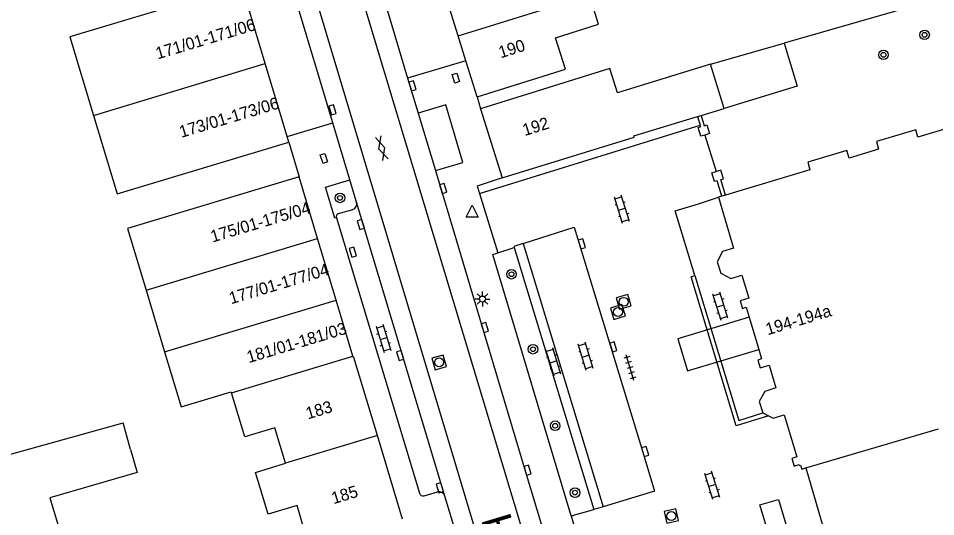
# Model space of a CAD drawing. Extents: x 132998 to 136004, y 396998 to 398512.
# Drawn here: x 133208.1 to 133284.7, y 398084 to 398125.5 of the extents above; entities that cross this region are included whole.
import ezdxf

# ---------------------------------------------------------------- set-up
doc = ezdxf.new("R2010")
doc.units = 0
for name, color, linetype in [('gg-afsc-hekwerk', 7, 'Continuous'), ('gg-afsc-muur', 7, 'Continuous'), ('gg-anno-huisnummerreeks BGT', 7, 'Continuous'), ('gg-anno-openbare ruimte label', 7, 'Continuous'), ('gg-bbg-gedigitaliseerde bebouwing', 7, 'Continuous'), ('gg-bbg-gedigitaliseerde bijgebouw', 7, 'Continuous'), ('gg-bbg-hoofdgebouw', 7, 'Continuous'), ('gg-bbg-luifel en loopbrug', 7, 'Continuous'), ('gg-bbg-tussenscheiding', 7, 'Continuous'), ('gg-knt-trap', 7, 'Continuous'), ('gg-knt-verharding', 7, 'Continuous'), ('gg-knt-verharding nz', 7, 'Continuous'), ('gt-grn-vlakafsluiter', 7, 'Continuous'), ('gt-symb-boom', 7, 'Continuous'), ('gt-symb-gesloten verharding', 7, 'Continuous'), ('gt-symb-klinker verharding', 7, 'Continuous'), ('gt-symb-kolk', 7, 'Continuous'), ('gt-symb-kolk center center', 7, 'Continuous'), ('gt-symb-lichtmast', 7, 'Continuous'), ('gt-symb-rioolschacht', 7, 'Continuous'), ('gt-symb-tegel verharding', 7, 'Continuous'), ('gt-symb-waterafsluiter', 7, 'Continuous')]:
    doc.layers.add(name, color=color, linetype=linetype)

# ---------------------------------------------------------------- blocks, each defined once
blk = doc.blocks.new('gt0-BOOM')
at = {"layer": 'gt-symb-boom'}
for radius in [0.4, 0.2]:
    blk.add_circle((0, 0), radius, dxfattribs=at)
blk = doc.blocks.new('gt0-KOLKCC')
at = {"layer": 'gt-symb-kolk center center'}
blk.add_lwpolyline([(-0.375, 0.2), (0.375, 0.2), (0.375, -0.2), (-0.375, -0.2)], close=True, dxfattribs=at)
blk = doc.blocks.new('gt0-KOLK')
at = {"layer": 'gt-symb-kolk'}
blk.add_lwpolyline([(0, 0), (0.375, 0), (0.375, 0.4), (-0.375, 0.4), (-0.375, 0), (0, 0)], dxfattribs=at)
blk = doc.blocks.new('gt0-KL1')
at = {"layer": 'gt-symb-klinker verharding'}
for p, q in [((-1.15, 0.3), (1.15, 0.3)), ((-1, -0.3), (-1, 0.3)), ((-0.5, 0.3), (-0.5, 0.45)), ((0, -0.3), (0, 0.3)), ((0.5, 0.3), (0.5, 0.45)), ((1, -0.3), (1, 0.3)), ((-1.15, -0.3), (1.15, -0.3)), ((-0.5, -0.45), (-0.5, -0.3)), ((0.5, -0.45), (0.5, -0.3))]:
    blk.add_line(p, q, dxfattribs=at)
blk = doc.blocks.new('gt0-RS')
at = {"layer": 'gt-symb-rioolschacht'}
blk.add_lwpolyline([(-0.5, -0.5), (0.5, -0.5), (0.5, 0.5), (-0.5, 0.5)], close=True, dxfattribs=at)
blk.add_circle((0, 0), 0.375, dxfattribs=at)
blk = doc.blocks.new('gt0-TEG1')
at = {"layer": 'gt-symb-tegel verharding'}
for p, q in [((-1.125, 0), (1.125, 0)), ((-0.9, -0.25), (-0.9, 0.25)), ((-0.45, -0.25), (-0.45, 0.25)), ((0, -0.25), (0, 0.25)), ((0.45, -0.25), (0.45, 0.25)), ((0.9, -0.25), (0.9, 0.25))]:
    blk.add_line(p, q, dxfattribs=at)
blk = doc.blocks.new('gt0-LMAST')
at = {"layer": 'gt-symb-lichtmast'}
for p, q in [((-0.182, 0.173), (-0.447, 0.438)), ((-0.005, 0.246), (-0.005, 0.621)), ((0.172, 0.173), (0.437, 0.438)), ((-0.255, -0.004), (-0.63, -0.004)), ((-0.182, -0.181), (-0.447, -0.446)), ((-0.005, -0.254), (-0.005, -0.629)), ((0.437, -0.446), (0.172, -0.181)), ((0.245, -0.004), (0.62, -0.004))]:
    blk.add_line(p, q, dxfattribs=at)
blk.add_circle((-0.005, -0.004), 0.25, dxfattribs=at)
blk = doc.blocks.new('gt0-WAFSL')
at = {"layer": 'gt-symb-waterafsluiter'}
for p, q in [((-0.5, -0.333), (0, 0.667)), ((0, 0.667), (0.5, -0.333)), ((0.5, -0.333), (-0.5, -0.333))]:
    blk.add_line(p, q, dxfattribs=at)
blk = doc.blocks.new('gt0-GESVH1')
at = {"layer": 'gt-symb-gesloten verharding'}
for p, q in [((-0.992, -0.261), (0.008, 0.239)), ((0.008, -0.261), (-0.992, 0.239)), ((0.008, 0.239), (1.008, -0.261)), ((1.008, 0.239), (0.008, -0.261))]:
    blk.add_line(p, q, dxfattribs=at)

msp = doc.modelspace()

# ---------------------------------------------------------------- linework, layer by layer
at = {"layer": 'gg-afsc-hekwerk'}
msp.add_line((133265.436, 398115.807), (133266.373, 398112.77), dxfattribs=at)
at = {"layer": 'gg-afsc-muur'}
msp.add_line((133264.809, 398117.354), (133265.035, 398116.619), dxfattribs=at)
for points in [[(133265.115, 398117.447), (133265.38, 398116.585), (133265.599, 398116.652), (133265.821, 398115.925), (133265.436, 398115.807)], [(133265.436, 398115.807), (133265.094, 398115.703), (133264.872, 398116.43), (133265.074, 398116.492), (133265.035, 398116.619)], [(133266.856, 398110.693), (133266.455, 398112), (133266.245, 398111.936), (133266.023, 398112.663), (133266.373, 398112.77)], [(133267.162, 398110.785), (133266.761, 398112.093), (133266.972, 398112.158), (133266.75, 398112.885), (133266.373, 398112.77)]]:
    msp.add_lwpolyline(points, dxfattribs=at)
at = {"layer": 'gg-bbg-gedigitaliseerde bebouwing'}
msp.add_line((133232.386, 398081.444), (133231.362, 398084.891), dxfattribs=at)
for points in [[(133246.401, 398119.001), (133253.781, 398121.307), (133252.961, 398123.927), (133256.552, 398125.049), (133255.788, 398127.491)], [(133265.899, 398121.719), (133258.127, 398119.334), (133257.502, 398121.37), (133246.69, 398118)], [(133221.668, 398093.126), (133225.844, 398094.378), (133225.872, 398094.285)], [(133230.407, 398088.413), (133229.508, 398091.378), (133226.986, 398090.613), (133225.872, 398094.285)], [(133231.362, 398084.891), (133228.938, 398084.156), (133227.884, 398087.631), (133230.407, 398088.413)]]:
    msp.add_lwpolyline(points, dxfattribs=at)
at = {"layer": 'gg-bbg-gedigitaliseerde bijgebouw'}
for p, q in [((133265.899, 398121.719), (133272.044, 398123.483)), ((133203.33, 398088.048), (133216.843, 398091.778)), ((133217.437, 398089.555), (133216.843, 398091.778))]:
    msp.add_line(p, q, dxfattribs=at)
for points in [[(133272.044, 398123.483), (133273.145, 398119.892), (133267.03, 398118.03)], [(133217.437, 398089.555), (133217.992, 398087.634), (133210.709, 398085.532), (133211.712, 398082.208)]]:
    msp.add_lwpolyline(points, dxfattribs=at)
at = {"layer": 'gg-bbg-hoofdgebouw'}
for p, q in [((133244.813, 398124.075), (133243.225, 398129.15)), ((133226.737, 398128.318), (133212.389, 398123.998)), ((133228.704, 398121.768), (133227.07, 398127.207)), ((133212.389, 398123.998), (133214.359, 398117.45)), ((133245.457, 398122.016), (133244.813, 398124.075)), ((133246.401, 398119.001), (133245.457, 398122.016)), ((133230.529, 398115.69), (133228.704, 398121.768)), ((133246.69, 398118), (133248.49, 398112.231)), ((133264.809, 398117.354), (133265.115, 398117.447)), ((133265.115, 398117.447), (133267.03, 398118.03)), ((133230.671, 398115.217), (133230.529, 398115.69)), ((133233.074, 398107.185), (133231.528, 398112.33)), ((133266.856, 398110.693), (133266.58, 398110.61)), ((133267.162, 398110.785), (133266.856, 398110.693)), ((133234.626, 398102.023), (133233.074, 398107.185)), ((133218.745, 398102.87), (133220.294, 398097.707)), ((133236.028, 398097.357), (133234.626, 398102.023)), ((133269.13, 398100.596), (133269.931, 398097.919)), ((133220.294, 398097.707), (133221.668, 398093.126)), ((133238.068, 398090.721), (133236.096, 398097.236)), ((133270.26, 398092.621), (133270.755, 398092.365)), ((133240.18, 398083.74), (133238.068, 398090.721))]:
    msp.add_line(p, q, dxfattribs=at)
for points in [[(133214.359, 398117.45), (133216.328, 398110.902), (133230.671, 398115.217)], [(133248.49, 398112.231), (133259.51, 398115.63), (133259.48, 398115.731), (133264.809, 398117.354)], [(133289.38, 398117.48), (133283.233, 398115.628), (133283.044, 398116.254), (133279.756, 398115.263), (133279.945, 398114.637), (133277.469, 398113.891), (133277.28, 398114.517), (133274.02, 398113.535), (133274.209, 398112.909), (133267.162, 398110.785)], [(133231.528, 398112.33), (133217.202, 398108.016), (133218.745, 398102.87)], [(133266.58, 398110.61), (133267.83, 398106.37), (133266.89, 398106.09), (133266.45, 398105.231), (133266.75, 398104.291), (133267.59, 398103.831), (133268.51, 398104.121), (133269.11, 398102.191), (133268.37, 398101.971), (133268.56, 398101.341), (133268.88, 398101.431), (133269.13, 398100.596)], [(133269.931, 398097.919), (133270.17, 398097.121), (133269.86, 398097.021), (133270.05, 398096.391), (133270.79, 398096.611), (133271.36, 398094.701), (133270.43, 398094.411), (133269.96, 398093.561), (133270.26, 398092.621)], [(133236.096, 398097.236), (133236.066, 398097.23), (133236.028, 398097.357)], [(133270.755, 398092.365), (133271.13, 398092.171), (133272.06, 398092.451), (133273.11, 398088.946)], [(133273.11, 398088.946), (133272.692, 398088.811), (133272.884, 398088.184), (133273.305, 398088.313), (133273.334, 398088.217), (133273.42, 398088.244), (133273.536, 398087.917), (133273.856, 398088.031)], [(133273.856, 398088.031), (133275.527, 398082.306), (133272.759, 398081.473)]]:
    msp.add_lwpolyline(points, dxfattribs=at)
at = {"layer": 'gg-bbg-luifel en loopbrug'}
for points in [[(133269.13, 398100.596), (133263.162, 398098.81), (133263.976, 398096.136), (133269.931, 398097.919)], [(133271.211, 398081.008), (133270.029, 398084.938), (133271.577, 398085.4), (133272.759, 398081.473)]]:
    msp.add_lwpolyline(points, dxfattribs=at)
at = {"layer": 'gg-bbg-tussenscheiding'}
for p, q in [((133244.813, 398124.075), (133255.788, 398127.491)), ((133214.359, 398117.45), (133228.704, 398121.768)), ((133267.03, 398118.03), (133265.899, 398121.719)), ((133218.745, 398102.87), (133233.074, 398107.185)), ((133220.294, 398097.707), (133234.626, 398102.023)), ((133225.872, 398094.285), (133236.028, 398097.357)), ((133273.856, 398088.031), (133284.951, 398091.293)), ((133238.068, 398090.721), (133230.407, 398088.413))]:
    msp.add_line(p, q, dxfattribs=at)
at = {"layer": 'gg-knt-trap'}
for points in [[(133270.755, 398092.365), (133268.031, 398091.547), (133264.284, 398103.975), (133264.584, 398104.075)], [(133264.584, 398104.075), (133268.252, 398091.97), (133270.26, 398092.621)]]:
    msp.add_lwpolyline(points, dxfattribs=at)
at = {"layer": 'gg-knt-verharding'}
for p, q in [((133236.568, 398133.991), (133240.596, 398120.559)), ((133234.353, 398116.838), (133230.882, 398128.353)), ((133240.596, 398120.559), (133241.469, 398117.646)), ((133246.401, 398119.001), (133246.69, 398118)), ((133241.469, 398117.646), (133242.911, 398112.836)), ((133235.779, 398112.074), (133234.353, 398116.838)), ((133246.613, 398110.936), (133265.035, 398116.619)), ((133230.671, 398115.217), (133231.528, 398112.33)), ((133236.335, 398110.217), (133235.779, 398112.074)), ((133243.705, 398085.673), (133236.335, 398110.217)), ((133234.824, 398109.263), (133236.005, 398109.589)), ((133234.641, 398108.902), (133241.599, 398085.916)), ((133248.123, 398105.976), (133249.497, 398106.432)), ((133249.476, 398106.501), (133249.497, 398106.432)), ((133249.497, 398106.432), (133256.164, 398084.549)), ((133241.965, 398085.706), (133243.079, 398086.017)), ((133244.854, 398081.895), (133243.705, 398085.673)), ((133254.261, 398084.019), (133256.164, 398084.549))]:
    msp.add_line(p, q, dxfattribs=at)
for points in [[(133242.911, 398112.836), (133245.216, 398113.527), (133243.782, 398118.339), (133241.469, 398117.646)], [(133242.911, 398112.836), (133250.426, 398087.775), (133256.26, 398068.411), (133258.163, 398061.905), (133260.891, 398052.185), (133263.202, 398043.252), (133263.332, 398042.662)], [(133234.641, 398108.902), (133234.52, 398108.865), (133233.736, 398111.462), (133235.779, 398112.074)], [(133248.49, 398112.231), (133246.412, 398111.538), (133246.613, 398110.936)], [(133264.584, 398104.075), (133262.942, 398109.494), (133264.89, 398110.06), (133266.58, 398110.61)], [(133254.261, 398084.019), (133247.704, 398105.83), (133248.123, 398105.976)]]:
    msp.add_lwpolyline(points, dxfattribs=at)
for centre, radius, start, end in [((133235.837, 398110.078), 0.517, 288.94069, 15.61746), ((133234.938, 398108.978), 0.307, 111.82183, 194.41497), ((133241.888, 398085.995), 0.299, 195.29251, 285.01562), ((133243.21, 398085.513), 0.52, 17.87181, 104.54877)]:
    msp.add_arc(centre, radius, start, end, dxfattribs=at)
at = {"layer": 'gg-knt-verharding nz'}
for p, q in [((133245.457, 398122.016), (133240.596, 398120.559)), ((133230.529, 398115.69), (133234.353, 398116.838)), ((133246.613, 398110.936), (133248.123, 398105.976)), ((133250.238, 398106.746), (133249.476, 398106.501)), ((133250.238, 398106.746), (133256.93, 398084.779)), ((133256.93, 398084.779), (133256.164, 398084.549)), ((133254.261, 398084.019), (133255.518, 398079.734))]:
    msp.add_line(p, q, dxfattribs=at)
for points in [[(133231.221, 398145.7), (133252.601, 398074.792), (133254.658, 398067.921), (133256.569, 398061.412), (133259.31, 398051.632), (133261.728, 398042.299)], [(133258.119, 398041.482), (133255.764, 398050.486), (133254.329, 398055.57), (133250.416, 398068.984), (133228.316, 398142.662)], [(133250.238, 398106.746), (133254.508, 398108.119), (133260.253, 398089.345), (133261.225, 398086.07), (133256.93, 398084.779)]]:
    msp.add_lwpolyline(points, dxfattribs=at)
at = {"layer": 'gt-grn-vlakafsluiter'}
msp.add_line((133284.465, 398127.048), (133272.044, 398123.483), dxfattribs=at)

# ---------------------------------------------------------------- block references
at = {"layer": 'gt-symb-boom'}
for p in [(133283.782, 398124.175), (133280.352, 398122.502), (133234.948, 398110.561), (133249.271, 398104.189), (133251.074, 398097.932), (133252.922, 398091.544), (133254.578, 398085.961)]:
    msp.add_blockref('gt0-BOOM', p, dxfattribs=at)
at = {"layer": 'gt-symb-gesloten verharding', "rotation": -72.9056944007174}
msp.add_blockref('gt0-GESVH1', (133238.444, 398114.719), dxfattribs=at)
at = {"layer": 'gt-symb-klinker verharding'}
for p, rotation in [((133258.502, 398109.604), 107.27542027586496), ((133266.722, 398101.519), 107.2754202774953), ((133238.579, 398098.834), -72.90569440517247), ((133255.47, 398097.342), 107.27542027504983), ((133252.775, 398096.87), 107.27542027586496), ((133266.048, 398086.562), 107.27542027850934)]:
    msp.add_blockref('gt0-KL1', p, dxfattribs=dict(at, rotation=rotation))
at = {"layer": 'gt-symb-kolk'}
for p, rotation in [((133240.805, 398119.861), -73.31080399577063), ((133234.519, 398117.966), 107.09430559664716), ((133243.377, 398111.283), -73.3108039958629), ((133236.876, 398108.407), 106.77344650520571), ((133254.956, 398106.665), -72.96046487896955), ((133236.209, 398106.081), 106.13420459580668), ((133246.849, 398099.691), -73.3285801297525), ((133257.591, 398098.078), -73.08678228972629), ((133240.171, 398097.474), 106.6636894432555), ((133260.253, 398089.345), -73.4488632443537), ((133250.426, 398087.775), -73.29302594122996), ((133243.477, 398086.424), 106.89092765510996)]:
    msp.add_blockref('gt0-KOLK', p, dxfattribs=dict(at, rotation=rotation))
at = {"layer": 'gt-symb-kolk center center'}
for p, rotation in [((133244.625, 398120.567), 107.15375452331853), ((133233.606, 398113.859), -72.54344186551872)]:
    msp.add_blockref('gt0-KOLKCC', p, dxfattribs=dict(at, rotation=rotation))
at = {"layer": 'gt-symb-lichtmast'}
msp.add_blockref('gt0-LMAST', (133246.855, 398102.124), dxfattribs=at)
at = {"layer": 'gt-symb-rioolschacht'}
for p, rotation in [((133258.641, 398101.887), 105.78794705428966), ((133258.165, 398101.036), -72.66989131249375), ((133243.23, 398096.831), -74.20202762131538), ((133262.621, 398084.002), 102.53502335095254)]:
    msp.add_blockref('gt0-RS', p, dxfattribs=dict(at, rotation=rotation))
at = {"layer": 'gt-symb-tegel verharding', "rotation": 106.44128049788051}
msp.add_blockref('gt0-TEG1', (133259.163, 398096.392), dxfattribs=at)
at = {"layer": 'gt-symb-waterafsluiter'}
msp.add_blockref('gt0-WAFSL', (133245.988, 398109.292), dxfattribs=at)

# ---------------------------------------------------------------- texts
at = {"layer": 'gg-anno-huisnummerreeks BGT'}
for s, rotation, p in [('171/01-171/06', 16.7, (133219.718, 398122.118)), ('190', 17.4, (133248.369, 398122.205)), ('173/01-173/06', 16.7, (133221.685, 398115.568)), ('192', 17.3, (133250.372, 398115.716)), ('175/01-175/04', 16.7, (133224.299, 398106.832)), ('177/01-177/04', 16.7, (133225.848, 398101.679)), ('194-194a', 16.7, (133270.674, 398099.094)), ('181/01-181/03', 16.7, (133227.325, 398096.765)), ('183', 16.9, (133232.264, 398092.067)), ('185', 16.9, (133234.405, 398084.99))]:
    msp.add_text(s, height=1, rotation=rotation, dxfattribs=at).set_placement(p)
at = {"layer": 'gg-anno-openbare ruimte label'}
msp.add_text('Hasseltstraat', height=2.5, rotation=286.7, dxfattribs=at).set_placement((133246.708, 398083.734))

doc.saveas('drawing.dxf')
